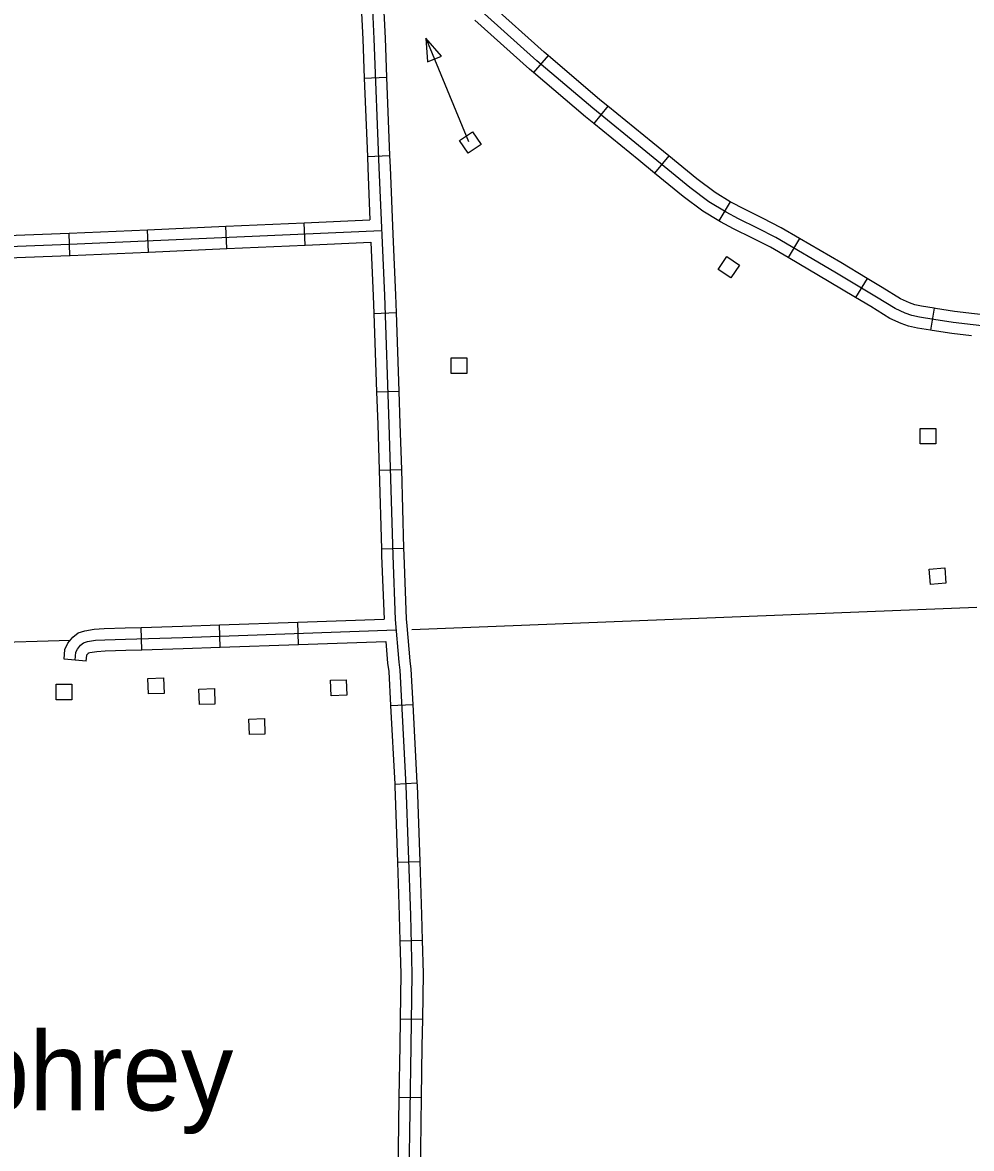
# Model space of a CAD drawing. Extents: x 1084508 to 1142749, y 1057638 to 1093403.
# Drawn here: x 1130000 to 1132004, y 1080063 to 1082440 of the extents above; entities that cross this region are included whole.
import ezdxf

# ---------------------------------------------------------------- set-up
doc = ezdxf.new("R2010")
doc.units = 0
for name, color, linetype in [('Level 24', 7, 'Continuous'), ('Level 32', 7, 'Continuous'), ('Level 5', 7, 'Continuous'), ('Level 56', 7, 'Continuous')]:
    doc.layers.add(name, color=color, linetype=linetype)

msp = doc.modelspace()

# ---------------------------------------------------------------- linework, layer by layer
at = {"layer": 'Level 32'}
for p, q in [((1131110, 1082369.7), (1131079.5, 1082333.9)), ((1130721.9, 1082322.3), (1130768.9, 1082324.2)), ((1131236.1, 1082262.9), (1131206.4, 1082226.4)), ((1130728.4, 1082156.7), (1130775.4, 1082158.6)), ((1131364.6, 1082158.2), (1131334.8, 1082121.7)), ((1131494.6, 1082061.3), (1131470.2, 1082021)), ((1130431.7, 1081962.4), (1130429.6, 1082009.4)), ((1130597.3, 1081969.6), (1130595.2, 1082016.7)), ((1130100.4, 1081947.8), (1130098.6, 1081994.9)), ((1130266.1, 1081955.1), (1130264.1, 1082002.1)), ((1131640.7, 1081983.8), (1131616.8, 1081943.2)), ((1131783.5, 1081899.4), (1131759.3, 1081858.9)), ((1131924.9, 1081836.4), (1131917.6, 1081789.9)), ((1130742, 1081825.6), (1130789.1, 1081827.3)), ((1130747.8, 1081660), (1130794.8, 1081661.7)), ((1130753, 1081494.5), (1130800.1, 1081495.9)), ((1130758, 1081328.8), (1130805, 1081330.2)), ((1130583.2, 1081126.7), (1130581.6, 1081173.8)), ((1130251.8, 1081115.6), (1130250.4, 1081162.6)), ((1130417.6, 1081120.9), (1130415.9, 1081168)), ((1130134.9, 1081091.6), (1130088, 1081095.4)), ((1130777.3, 1080997.5), (1130824.3, 1081000)), ((1130786.1, 1080832), (1130833.1, 1080834.5)), ((1130791.9, 1080666.8), (1130839, 1080668.4)), ((1130797.1, 1080501.4), (1130844.2, 1080502.6)), ((1130797.5, 1080336.7), (1130844.5, 1080335.9)), ((1130795, 1080170.9), (1130842.1, 1080170.2))]:
    msp.add_line(p, q, dxfattribs=at)
for points in [[(1130741.6, 1082651.6), (1130736.7, 1082646.3), (1130733.6, 1082640.8), (1130732.4, 1082634.5), (1130732.4, 1082622.3), (1130742.2, 1082405.4), (1130752.8, 1082133.4), (1130764.2, 1081863.4), (1130773.7, 1081591.7), (1130781.9, 1081314.6), (1130787.1, 1081179.2), (1130794.5, 1081089.5), (1130796.9, 1081072.1), (1130809.9, 1080828.5), (1130819.3, 1080555.3), (1130822.5, 1080431.7), (1130820.1, 1080278.9), (1130816.2, 1080005.7)], [(1132049.8, 1081796.6), (1131965.3, 1081806.5), (1131924.6, 1081812.7), (1131894.1, 1081817.5), (1131877.7, 1081821.2), (1131864.3, 1081825.8), (1131843.1, 1081835.7), (1131803.4, 1081860), (1131715.8, 1081912.4), (1131590.9, 1081985.7), (1131551.9, 1082005.2), (1131512.2, 1082025), (1131485.8, 1082039.1), (1131449.6, 1082061), (1131409.5, 1082091.1), (1131316.4, 1082167.1), (1131204.2, 1082258.5), (1131086.5, 1082358.9), (1130865.1, 1082557.8)], [(1130714.9, 1082487.8), (1130718.7, 1082404.4), (1130721.9, 1082322.3)], [(1130761.9, 1082489.9), (1130765.7, 1082406.4), (1130768.9, 1082324.2)], [(1131110, 1082369.7), (1131102, 1082376.6), (1130987, 1082479.8)], [(1131079.5, 1082333.9), (1131071, 1082341.1), (1130955.6, 1082444.8)], [(1131236.1, 1082262.9), (1131219.3, 1082276.6), (1131110, 1082369.7)], [(1130721.9, 1082322.3), (1130728.4, 1082156.7)], [(1130768.9, 1082324.2), (1130775.4, 1082158.6)], [(1131206.4, 1082226.4), (1131189.1, 1082240.5), (1131079.5, 1082333.9)], [(1131364.6, 1082158.2), (1131331.3, 1082185.4), (1131236.1, 1082262.9)], [(1131334.8, 1082121.7), (1131301.6, 1082148.9), (1131206.4, 1082226.4)], [(1130728.4, 1082156.7), (1130729.3, 1082132.4), (1130733.9, 1082022.7)], [(1130775.4, 1082158.6), (1130776.4, 1082134.4), (1130782.3, 1081993)], [(1131494.6, 1082061.3), (1131462.8, 1082080.5), (1131424.1, 1082109.7), (1131364.6, 1082158.2)], [(1131470.2, 1082021), (1131436.4, 1082041.5), (1131395, 1082072.6), (1131334.8, 1082121.7)], [(1131640.7, 1081983.8), (1131602.1, 1082006.4), (1131562.4, 1082026.2), (1131523, 1082046), (1131497.5, 1082059.6), (1131494.6, 1082061.3)], [(1130264.1, 1082002.1), (1130429.6, 1082009.4)], [(1130429.6, 1082009.4), (1130595.2, 1082016.7)], [(1130595.2, 1082016.7), (1130733.9, 1082022.7)], [(1131616.8, 1081943.2), (1131579.7, 1081965), (1131541.3, 1081984.1), (1131501.4, 1082004.1), (1131474.2, 1082018.6), (1131470.2, 1082021)], [(1129929.7, 1081988.5), (1130098.6, 1081994.9)], [(1129933.9, 1081965.1), (1130099.7, 1081971.4), (1130758.5, 1082000.3)], [(1130098.6, 1081994.9), (1130098.8, 1081994.9), (1130264.1, 1082002.1)], [(1130782.3, 1081993), (1130787.8, 1081864.3), (1130789.1, 1081827.3)], [(1131783.5, 1081899.4), (1131727.8, 1081932.7), (1131640.7, 1081983.8)], [(1130100.4, 1081947.8), (1130100.7, 1081947.8), (1130266.1, 1081955.1)], [(1130266.1, 1081955.1), (1130431.7, 1081962.4)], [(1130431.7, 1081962.4), (1130597.3, 1081969.6)], [(1130597.3, 1081969.6), (1130735.9, 1081975.7)], [(1130735.9, 1081975.7), (1130740.7, 1081862.5), (1130742, 1081825.6)], [(1129931.4, 1081941.4), (1130100.4, 1081947.8)], [(1131759.3, 1081858.9), (1131703.8, 1081892.2), (1131616.8, 1081943.2)], [(1131924.9, 1081836.4), (1131898.6, 1081840.6), (1131884.1, 1081843.9), (1131873.1, 1081847.7), (1131854.3, 1081856.5), (1131815.6, 1081880.2), (1131783.5, 1081899.4)], [(1131917.6, 1081789.9), (1131889.7, 1081794.3), (1131871.3, 1081798.6), (1131855.5, 1081803.9), (1131831.9, 1081815), (1131791.2, 1081839.9), (1131759.3, 1081858.9)], [(1132088.4, 1081815.8), (1132052.6, 1081820), (1131968.4, 1081829.8), (1131928.2, 1081835.9), (1131924.9, 1081836.4)], [(1130742, 1081825.6), (1130747.8, 1081660)], [(1130789.1, 1081827.3), (1130794.8, 1081661.7)], [(1132004, 1081778.3), (1131962.2, 1081783.2), (1131921, 1081789.4), (1131917.6, 1081789.9)], [(1130747.8, 1081660), (1130750.2, 1081591), (1130753, 1081494.5)], [(1130794.8, 1081661.7), (1130797.2, 1081592.5), (1130800.1, 1081495.9)], [(1130753, 1081494.5), (1130758, 1081328.8)], [(1130800.1, 1081495.9), (1130805, 1081330.2)], [(1130758, 1081328.8), (1130758.4, 1081313.8), (1130763.5, 1081180.2)], [(1130805, 1081330.2), (1130805.5, 1081315.4), (1130810.6, 1081180.6), (1130811.8, 1081165.9)], [(1130415.9, 1081168), (1130581.6, 1081173.8)], [(1130581.6, 1081173.8), (1130763.5, 1081180.2)], [(1130088, 1081095.4), (1130089.7, 1081116.3), (1130095.8, 1081129.3), (1130106.1, 1081142.3), (1130117.5, 1081151.2), (1130131.8, 1081155.7), (1130151.6, 1081158.8), (1130172.5, 1081160.3), (1130216.7, 1081161.6), (1130250.4, 1081162.6)], [(1130111.5, 1081093.5), (1130112.8, 1081110.1), (1130116, 1081116.9), (1130122.7, 1081125.5), (1130128.6, 1081130), (1130137.2, 1081132.7), (1130154.3, 1081135.4), (1130173.7, 1081136.7), (1130217.4, 1081138.1), (1130338.6, 1081141.7), (1130788.9, 1081157.5)], [(1130250.4, 1081162.6), (1130337.8, 1081165.2), (1130415.9, 1081168)], [(1130811.8, 1081165.9), (1130817.9, 1081092), (1130820.4, 1081074.3), (1130824.3, 1081000)], [(1130417.6, 1081120.9), (1130583.2, 1081126.7)], [(1130583.2, 1081126.7), (1130767.3, 1081133.2)], [(1130767.3, 1081133.2), (1130771.1, 1081086.9), (1130773.4, 1081069.9), (1130777.3, 1080997.5)], [(1130134.9, 1081091.6), (1130136, 1081104), (1130136.2, 1081104.5), (1130139.4, 1081108.6), (1130139.7, 1081108.8), (1130142.6, 1081109.7), (1130156.9, 1081112), (1130174.8, 1081113.2), (1130218.1, 1081114.6), (1130251.8, 1081115.6)], [(1130251.8, 1081115.6), (1130339.3, 1081118.2), (1130417.6, 1081120.9)], [(1130777.3, 1080997.5), (1130786.1, 1080832)], [(1130824.3, 1081000), (1130833.1, 1080834.5)], [(1130786.1, 1080832), (1130786.4, 1080827.4), (1130791.9, 1080666.8)], [(1130833.1, 1080834.5), (1130833.4, 1080829.5), (1130839, 1080668.4)], [(1130791.9, 1080666.8), (1130795.8, 1080554.6), (1130797.1, 1080501.4)], [(1130839, 1080668.4), (1130842.9, 1080556), (1130844.2, 1080502.6)], [(1130797.1, 1080501.4), (1130798.9, 1080431.6), (1130797.5, 1080336.7)], [(1130844.2, 1080502.6), (1130846, 1080431.8), (1130844.5, 1080335.9)], [(1130797.5, 1080336.7), (1130796.6, 1080279.3), (1130795, 1080170.9)], [(1130844.5, 1080335.9), (1130843.7, 1080278.6), (1130842.1, 1080170.2)], [(1130795, 1080170.9), (1130792.6, 1080005.5), (1130792.7, 1080004)], [(1130842.1, 1080170.2), (1130839.7, 1080006), (1130839.7, 1080005.8)]]:
    msp.add_lwpolyline(points, dxfattribs=at)
at = {"layer": 'Level 5'}
for points in [[(1130822.3, 1081158), (1132015.6, 1081205.4)], [(1129167.6, 1081107.6), (1130100.9, 1081135.8)]]:
    msp.add_lwpolyline(points, dxfattribs=at)
at = {"layer": 'Level 56'}
msp.add_lwpolyline([(1130852, 1082406.8), (1130941.6, 1082188.3)], dxfattribs=at)
for points in [[(1130855.4, 1082356.3), (1130885, 1082368.4), (1130852, 1082406.8)], [(1130941.4, 1082163.6), (1130923.2, 1082190.8), (1130950.4, 1082209), (1130968.6, 1082181.9)], [(1131487.2, 1081945.7), (1131514.4, 1081927.6), (1131496.2, 1081900.3), (1131469, 1081918.4)], [(1130905.5, 1081698.7), (1130905.5, 1081731.4), (1130938.3, 1081731.4), (1130938.3, 1081698.7)], [(1131895.7, 1081550), (1131895.7, 1081582.7), (1131928.4, 1081582.7), (1131928.4, 1081550)], [(1131950.1, 1081255.8), (1131917.5, 1081253.3), (1131914.9, 1081285.9), (1131947.5, 1081288.5)], [(1130297.9, 1081056), (1130299, 1081023.4), (1130266.3, 1081022.2), (1130265.1, 1081054.9)], [(1130683.5, 1081052.3), (1130684.7, 1081019.6), (1130651.9, 1081018.5), (1130650.8, 1081051.1)], [(1130071.3, 1081010), (1130071.3, 1081042.7), (1130104.1, 1081042.7), (1130104.1, 1081010)], [(1130405.4, 1081033.5), (1130406.5, 1081000.8), (1130373.8, 1080999.7), (1130372.6, 1081032.3)], [(1130511, 1080970.2), (1130512.1, 1080937.5), (1130479.4, 1080936.4), (1130478.2, 1080969)]]:
    msp.add_lwpolyline(points, close=True, dxfattribs=at)

# ---------------------------------------------------------------- texts
at = {"layer": 'Level 24'}
msp.add_text('Humphrey', height=165.73, dxfattribs=at).set_placement((1129423.2, 1080143))

doc.saveas('drawing.dxf')
